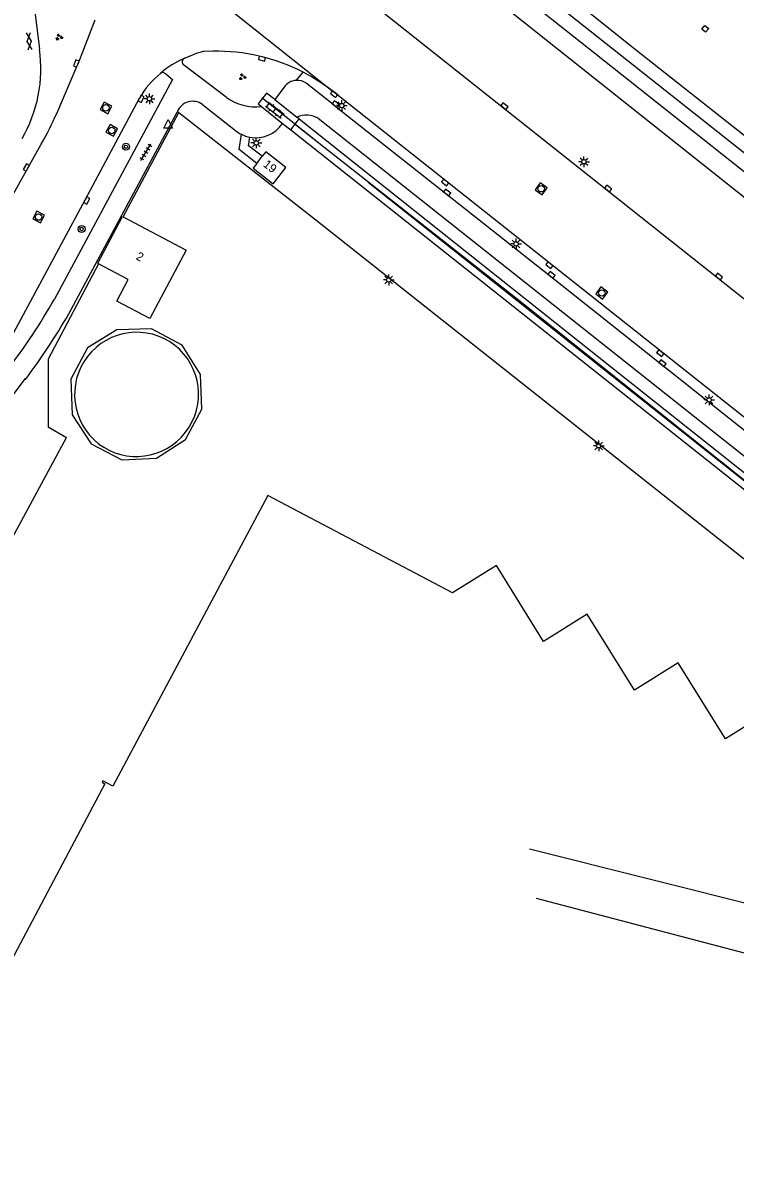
# Model space of a CAD drawing. Extents: x 136000 to 138005, y 398500 to 400500.
# Drawn here: x 136184.9 to 136267.8, y 398992 to 399123.7 of the extents above; entities that cross this region are included whole.
import ezdxf

# ---------------------------------------------------------------- set-up
doc = ezdxf.new("R2010")
doc.units = 0
for name, color, linetype in [('gg-afsc-hekwerk', 7, 'Continuous'), ('gg-anno-huisnummerreeks BGT', 7, 'Continuous'), ('gg-aspt-spoorlijn', 7, 'Continuous'), ('gg-bbg-hoofdgebouw', 7, 'Continuous'), ('gg-bbg-hoogspanningsmast', 7, 'Continuous'), ('gg-bbg-opslagtank', 7, 'Continuous'), ('gg-knt-verharding', 7, 'Continuous'), ('gg-kntw-bovenkant insteek waterloop', 7, 'Continuous'), ('gg-kntw-waterlijn', 7, 'Continuous'), ('gt-grn-groengrens', 7, 'Continuous'), ('gt-grn-weggrens', 7, 'Continuous'), ('gt-symb-boom', 7, 'Continuous'), ('gt-symb-gesloten verharding', 7, 'Continuous'), ('gt-symb-groenvak', 7, 'Continuous'), ('gt-symb-klinker verharding', 7, 'Continuous'), ('gt-symb-kolk', 7, 'Continuous'), ('gt-symb-lichtmast', 7, 'Continuous'), ('gt-symb-rioolschacht', 7, 'Continuous'), ('gt-symb-tegel verharding', 7, 'Continuous'), ('gt-symb-waterafsluiter', 7, 'Continuous')]:
    doc.layers.add(name, color=color, linetype=linetype)

# ---------------------------------------------------------------- blocks, each defined once
blk = doc.blocks.new('gt0-KOLK')
at = {"layer": 'gt-symb-kolk'}
blk.add_lwpolyline([(0, 0), (0.37, 0), (0.37, 0.4), (-0.38, 0.4), (-0.38, 0), (0, 0)], dxfattribs=at)
blk = doc.blocks.new('gt0-LMAST')
at = {"layer": 'gt-symb-lichtmast'}
for p, q in [((-0.18, 0.17), (-0.45, 0.44)), ((-0.01, 0.25), (-0.01, 0.62)), ((0.17, 0.17), (0.44, 0.44)), ((-0.26, 0), (-0.63, 0)), ((-0.18, -0.18), (-0.45, -0.45)), ((-0.01, -0.25), (-0.01, -0.63)), ((0.44, -0.45), (0.17, -0.18)), ((0.24, 0), (0.62, 0))]:
    blk.add_line(p, q, dxfattribs=at)
blk.add_circle((-0.01, 0), 0.25, dxfattribs=at)
blk = doc.blocks.new('gt0-KL1')
at = {"layer": 'gt-symb-klinker verharding'}
for p, q in [((-1.15, 0.3), (1.15, 0.3)), ((-1, -0.3), (-1, 0.3)), ((-0.5, 0.3), (-0.5, 0.45)), ((0, -0.3), (0, 0.3)), ((0.5, 0.3), (0.5, 0.45)), ((1, -0.3), (1, 0.3)), ((-1.15, -0.3), (1.15, -0.3)), ((-0.5, -0.45), (-0.5, -0.3)), ((0.5, -0.45), (0.5, -0.3))]:
    blk.add_line(p, q, dxfattribs=at)
blk = doc.blocks.new('gt0-GRVAK')
at = {"layer": 'gt-symb-groenvak'}
for p, q in [((-0.11, 0.19), (-0.23, 0.24)), ((-0.18, 0.15), (0.09, 0.15)), ((-0.09, 0.21), (-0.16, 0.32)), ((-0.05, 0.21), (-0.05, 0.39)), ((0, 0.21), (0.06, 0.32)), ((0.01, 0.19), (0.13, 0.24)), ((0.26, -0.05), (0.2, 0.06)), ((0.3, -0.05), (0.3, 0.13)), ((0.35, -0.05), (0.41, 0.06)), ((-0.24, -0.23), (-0.36, -0.18)), ((-0.32, -0.26), (-0.05, -0.26)), ((-0.23, -0.21), (-0.29, -0.1)), ((-0.18, -0.2), (-0.18, -0.02)), ((-0.14, -0.21), (-0.07, -0.1)), ((-0.12, -0.23), (0, -0.18)), ((0.24, -0.07), (0.12, -0.02)), ((0.17, -0.11), (0.44, -0.11)), ((0.37, -0.07), (0.49, -0.02))]:
    blk.add_line(p, q, dxfattribs=at)
blk = doc.blocks.new('gt0-RS')
at = {"layer": 'gt-symb-rioolschacht'}
blk.add_lwpolyline([(-0.5, -0.5), (0.5, -0.5), (0.5, 0.5), (-0.5, 0.5)], close=True, dxfattribs=at)
blk.add_circle((0, 0), 0.375, dxfattribs=at)
blk = doc.blocks.new('gt0-BOOM')
at = {"layer": 'gt-symb-boom'}
for radius in [0.4, 0.2]:
    blk.add_circle((0, 0), radius, dxfattribs=at)
blk = doc.blocks.new('gt0-TEG1')
at = {"layer": 'gt-symb-tegel verharding'}
for p, q in [((-1.12, 0), (1.12, 0)), ((-0.9, -0.25), (-0.9, 0.25)), ((-0.45, -0.25), (-0.45, 0.25)), ((0, -0.25), (0, 0.25)), ((0.45, -0.25), (0.45, 0.25)), ((0.9, -0.25), (0.9, 0.25))]:
    blk.add_line(p, q, dxfattribs=at)
blk = doc.blocks.new('gt0-WAFSL')
at = {"layer": 'gt-symb-waterafsluiter'}
for p, q in [((-0.5, -0.33), (0, 0.67)), ((0, 0.67), (0.5, -0.33)), ((0.5, -0.33), (-0.5, -0.33))]:
    blk.add_line(p, q, dxfattribs=at)
blk = doc.blocks.new('gt0-GESVH1')
at = {"layer": 'gt-symb-gesloten verharding'}
for p, q in [((-0.99, -0.26), (0.01, 0.24)), ((0.01, -0.26), (-0.99, 0.24)), ((0.01, 0.24), (1.01, -0.26)), ((1.01, 0.24), (0.01, -0.26))]:
    blk.add_line(p, q, dxfattribs=at)

msp = doc.modelspace()

# ---------------------------------------------------------------- linework, layer by layer
at = {"layer": 'gg-afsc-hekwerk'}
for p, q in [((136196.63, 399101.09), (136203.08, 399113.23)), ((136203.08, 399113.23), (136219.03, 399100.73)), ((136187.92, 399076.68), (136190.02, 399075.46))]:
    msp.add_line(p, q, dxfattribs=at)
for points in [[(136219.03, 399100.73), (136299.01, 399037.49), (136308.37, 399030.02), (136328.61, 399014.2), (136337.43, 399006.9), (136343.96, 399002.84), (136343.44, 399001.3)], [(136193.75, 399095.65), (136187.89, 399084.56), (136187.92, 399076.68)], [(136149.65, 399000), (136174.23, 399046.23), (136190.02, 399075.46)]]:
    msp.add_lwpolyline(points, dxfattribs=at)
at = {"layer": 'gg-aspt-spoorlijn'}
for p, q in [((136218.97, 399109.97), (136212.76, 399114.91)), ((136382.81, 398979.99), (136225.13, 399105.08))]:
    msp.add_line(p, q, dxfattribs=at)
for points in [[(136216.63, 399111.86), (136217.06, 399111.52), (136242.97, 399091.15), (136285.38, 399057.34), (136338.25, 399015.62), (136364.17, 398995.12), (136382.8, 398980.18), (136403.7, 398963.44)], [(136358.67, 398992.46), (136353.63, 398995.56), (136350.46, 398997.32), (136348.71, 398998.16), (136340.59, 399001.61), (136335.06, 399003.68), (136327.06, 399006.33), (136322.69, 399007.68), (136314.54, 399010.15), (136310.68, 399011.18), (136298.75, 399013.86), (136243.88, 399027.61)], [(136357.88, 398990.75), (136351.5, 398993.31), (136343.65, 398995.88), (136244.69, 399021.89)]]:
    msp.add_lwpolyline(points, dxfattribs=at)
at = {"layer": 'gg-bbg-hoofdgebouw'}
msp.add_line((136212.17, 399107.31), (136212.8, 399108.13), dxfattribs=at)
for points in [[(136212.17, 399107.31), (136211.75, 399106.76), (136214.08, 399104.94), (136215.52, 399106.82), (136213.2, 399108.64), (136212.8, 399108.13)], [(136193.75, 399095.65), (136193.67, 399095.69), (136196.55, 399101.13), (136196.63, 399101.09)], [(136196.63, 399101.09), (136203.94, 399097.22), (136199.73, 399089.28), (136195.9, 399091.31), (136197.22, 399093.81), (136193.75, 399095.65)], [(136292.82, 399000), (136303.77, 399020.51), (136288.02, 399028.88), (136282.33, 399037.97), (136277.27, 399034.81), (136271.76, 399043.61), (136266.65, 399040.45), (136261.17, 399049.26), (136256.08, 399046.1), (136250.6, 399054.92), (136245.5, 399051.75), (136240.02, 399060.56), (136234.93, 399057.4), (136213.46, 399068.7), (136195.41, 399034.92), (136194.26, 399035.54), (136194.17, 399035.41), (136194.51, 399035.2), (136175.82, 399000)]]:
    msp.add_lwpolyline(points, dxfattribs=at)
at = {"layer": 'gg-bbg-hoogspanningsmast'}
msp.add_lwpolyline([(136263.91, 399122.89), (136264.27, 399123.34), (136264.71, 399122.99), (136264.35, 399122.54), (136263.91, 399122.89)], dxfattribs=at)
at = {"layer": 'gg-bbg-opslagtank'}
for centre, start, end in [((136198.21, 399080.44), 52.6362, 232.0852), ((136198.15, 399080.48), 232.6328, 52.0886)]:
    msp.add_arc(centre, 7.24, start, end, dxfattribs=at)
at = {"layer": 'gg-knt-verharding'}
for p, q in [((136186.29, 399125.58), (136186.89, 399120.57)), ((136193.33, 399123.95), (136191.35, 399118.85)), ((136203.75, 399119.52), (136204.98, 399120.05)), ((136205.91, 399120.29), (136204.98, 399120.05)), ((136188.9, 399113.12), (136191.35, 399118.85)), ((136208.61, 399114.99), (136203.65, 399118.75)), ((136215.34, 399116.17), (136214.25, 399114.71)), ((136221.24, 399114.01), (136217.91, 399116.61)), ((136214.25, 399114.71), (136216.83, 399112.68)), ((136359.81, 399005.67), (136220.9, 399115.79)), ((136205.86, 399114.15), (136209.88, 399110.99)), ((136212.71, 399113.91), (136215.15, 399111.93)), ((136190.31, 399089.81), (136202.91, 399113.27)), ((136216.63, 399111.86), (136217.1, 399112.47)), ((136217.1, 399112.47), (136216.83, 399112.68)), ((136361.24, 399000), (136219.3, 399112.54)), ((136215.15, 399111.93), (136216.13, 399111.21)), ((136216.13, 399111.21), (136216.63, 399111.86)), ((136180.79, 399098.29), (136187.1, 399109.55))]:
    msp.add_line(p, q, dxfattribs=at)
for points in [[(136197.17, 399148.36), (136212.69, 399136.13), (136294.92, 399070.89), (136308.79, 399060.14), (136313.55, 399056.62), (136342.22, 399036.62), (136349.12, 399031.63), (136358.25, 399024.75), (136367.82, 399017.16)], [(136207.05, 399120.35), (136206.01, 399120.31), (136205.91, 399120.29)], [(136201.57, 399117.7), (136202.36, 399117.07), (136188.62, 399091.54)], [(136180.8, 399081.79), (136183.91, 399087.65), (136192.21, 399103.08), (136198.54, 399114.9)], [(136214.25, 399114.71), (136213.3, 399115.48), (136212.31, 399114.23), (136212.71, 399113.91)], [(136221.24, 399114.01), (136246.31, 399094.18), (136359.44, 399004.42)], [(136212.17, 399107.31), (136210.11, 399108.9), (136210.37, 399110.69)], [(136212.8, 399108.13), (136211.21, 399109.35), (136211.36, 399110.34)], [(136190.71, 399078.09), (136192.89, 399074.71), (136196.46, 399072.86), (136200.49, 399073.04), (136203.88, 399075.2), (136205.76, 399078.76), (136205.61, 399082.78), (136203.47, 399086.19), (136199.93, 399088.09), (136195.9, 399087.97), (136192.48, 399085.86), (136190.53, 399082.23), (136190.71, 399078.09)], [(136185.27, 399082.21), (136185.18, 399082.28), (136181.12, 399076.9), (136179.14, 399074.32), (136178.38, 399073.37)]]:
    msp.add_lwpolyline(points, dxfattribs=at)
for centre, radius, start, end in [((136170.83, 399118.31), 16.22, 329.9188, 8.0175), ((136207.38, 399098.06), 22.29, 62.8656, 90.8585), ((136207.46, 399110.56), 9.69, 112.5047, 132.1346), ((136203.97, 399119.1), 0.476, 117.9658, 227.3814), ((136207.1, 399110.11), 9.81, 128.7744, 150.7673), ((136201.24, 399117.42), 0.433, 39.6774, 129.8492), ((136207.4, 399098.08), 22.26, 52.6873, 62.8813), ((136216.84, 399115.11), 1.84, 93.6401, 145.0206), ((136216.84, 399115.11), 1.84, 54.5019, 93.6839), ((136212.09, 399119.84), 5.97, 234.4006, 275.9788), ((136203.99, 399112.86), 1.15, 155.6127, 159.3803), ((136204.72, 399112.57), 1.95, 54.3629, 156.7177), ((136150.76, 399130.17), 41.78, 330.4229, 335.9087), ((136217.94, 399110.27), 2.65, 59.0688, 114.6179), ((136212.08, 399114.02), 3.75, 233.9856, 242.7072), ((136212.07, 399114.01), 3.73, 242.8318, 258.9852), ((136212.06, 399113.99), 3.71, 259.0228, 326.369), ((136128.16, 399125.74), 69.47, 322.551, 330.5043), ((136115.02, 399134.22), 87.41, 323.4836, 329.4672)]:
    msp.add_arc(centre, radius, start, end, dxfattribs=at)
at = {"layer": 'gg-kntw-bovenkant insteek waterloop'}
for points in [[(136207.1, 399160.33), (136209.3, 399158.6), (136212.24, 399156.22), (136218.91, 399150.43), (136255.41, 399121.16), (136310.73, 399077.53), (136313.04, 399075.63), (136315.41, 399073.82), (136320.69, 399069.94), (136327.09, 399065.06), (136330.87, 399062.31), (136334.73, 399059.66), (136336.69, 399058.13), (136338.74, 399056.73), (136345.98, 399052.14), (136349.62, 399049.69), (136360.51, 399041.94), (136364.14, 399039.14), (136367.72, 399036.25), (136370.83, 399033.67)], [(136328.24, 399057.37), (136301.4, 399077.49), (136206.94, 399152.55), (136203.47, 399155.23)]]:
    msp.add_lwpolyline(points, dxfattribs=at)
at = {"layer": 'gg-kntw-waterlijn'}
for points in [[(136374.22, 399031.03), (136371.95, 399031.03), (136360.33, 399040.11), (136354.36, 399044.43), (136342.99, 399052.09), (136336.83, 399056.08), (136328.77, 399061.96), (136319.41, 399069.08), (136308, 399077.77), (136290.33, 399091.45), (136277.62, 399101.43), (136269.1, 399108.3), (136258.72, 399116.53), (136236.48, 399134.15), (136206.42, 399158.41), (136205.96, 399158.74)], [(136375.99, 399029.65), (136374.67, 399028.25), (136374.16, 399027.72), (136373.42, 399027.65), (136356.66, 399040.81), (136348.76, 399046.68), (136338.18, 399053.53), (136332.62, 399057.41), (136325.02, 399062.71), (136317.67, 399068.35), (136289.24, 399090.18), (136251.46, 399120.07), (136218.52, 399146.14), (136205.61, 399156.81), (136204.94, 399157.3)]]:
    msp.add_lwpolyline(points, dxfattribs=at)
at = {"layer": 'gt-grn-groengrens'}
for p, q in [((136216.73, 399116.95), (136217.55, 399117.9)), ((136202.94, 399113.34), (136203.08, 399113.23))]:
    msp.add_line(p, q, dxfattribs=at)
for points in [[(136217.1, 399112.47), (136253.44, 399083.58), (136308.93, 399039.59), (136550.27, 398848.31)], [(136216.13, 399111.21), (136356.44, 399000), (136394.97, 398969.46)]]:
    msp.add_lwpolyline(points, dxfattribs=at)
at = {"layer": 'gt-grn-weggrens'}
msp.add_line((136189.36, 399140.82), (136220.9, 399115.79), dxfattribs=at)

# ---------------------------------------------------------------- block references
at = {"layer": 'gt-symb-boom'}
for p in [(136196.95, 399109.24), (136191.79, 399099.68)]:
    msp.add_blockref('gt0-BOOM', p, dxfattribs=at)
at = {"layer": 'gt-symb-gesloten verharding', "rotation": 95.96703762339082}
msp.add_blockref('gt0-GESVH1', (136185.68, 399121.48), dxfattribs=at)
at = {"layer": 'gt-symb-groenvak'}
for p in [(136189.17, 399121.98), (136210.49, 399117.36)]:
    msp.add_blockref('gt0-GRVAK', p, dxfattribs=at)
at = {"layer": 'gt-symb-klinker verharding', "rotation": -37.52317188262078}
msp.add_blockref('gt0-KL1', (136214.25, 399113.48), dxfattribs=at)
at = {"layer": 'gt-symb-kolk'}
for p, rotation in [((136191.35, 399118.85), 66.79388541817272), ((136212.8, 399119.68), 165.75525752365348), ((136198.54, 399114.9), -118.16410845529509), ((136221.27, 399115.5), 141.61754266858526), ((136221.24, 399114.01), -38.382457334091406), ((136240.84, 399113.8), -38.46294706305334), ((136185.53, 399106.74), 60.723572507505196), ((136234.18, 399105.25), 141.61754266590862), ((136234.17, 399103.77), -38.382457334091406), ((136252.9, 399104.23), -38.46294706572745), ((136192.21, 399103.08), -118.2903712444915), ((136246.3, 399095.65), 141.581944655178), ((136246.31, 399094.18), -38.46294706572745), ((136265.79, 399094), -38.382457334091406), ((136259.2, 399085.42), 141.6624771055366), ((136259.21, 399083.92), -38.4180553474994)]:
    msp.add_blockref('gt0-KOLK', p, dxfattribs=dict(at, rotation=rotation))
at = {"layer": 'gt-symb-lichtmast'}
for p in [(136199.69, 399114.81), (136222.05, 399114.03), (136212.11, 399109.69), (136250.22, 399107.49), (136242.32, 399097.94), (136227.51, 399093.76), (136264.77, 399079.82), (136251.93, 399074.48)]:
    msp.add_blockref('gt0-LMAST', p, dxfattribs=at)
at = {"layer": 'gt-symb-rioolschacht'}
for p, rotation in [((136194.62, 399113.76), -28.521577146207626), ((136195.29, 399111.13), -29.359511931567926), ((136245.23, 399104.36), 145.02206776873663), ((136186.79, 399101.07), -26.96205494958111), ((136252.28, 399092.24), 142.9238796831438)]:
    msp.add_blockref('gt0-RS', p, dxfattribs=dict(at, rotation=rotation))
at = {"layer": 'gt-symb-tegel verharding', "rotation": 58.58402124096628}
msp.add_blockref('gt0-TEG1', (136199.27, 399108.6), dxfattribs=at)
at = {"layer": 'gt-symb-waterafsluiter'}
msp.add_blockref('gt0-WAFSL', (136201.86, 399111.72), dxfattribs=at)

# ---------------------------------------------------------------- texts
at = {"layer": 'gg-anno-huisnummerreeks BGT'}
for s, rotation, p in [('19', 322, (136212.82, 399107.03)), ('2', 332.1, (136198.02, 399096.2))]:
    msp.add_text(s, height=1, rotation=rotation, dxfattribs=at).set_placement(p)

doc.saveas('drawing.dxf')
